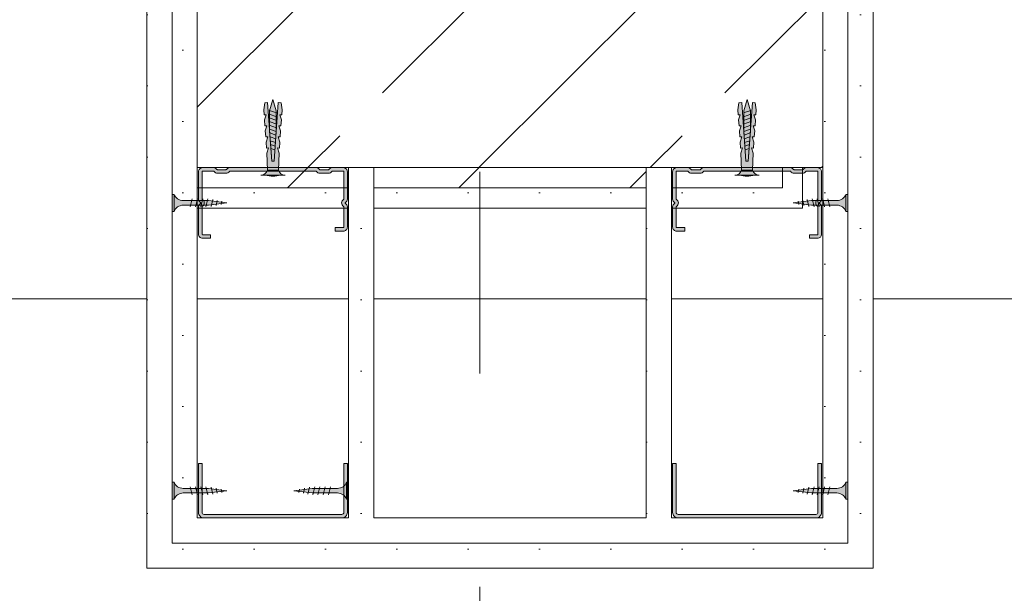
# Model space of a CAD drawing. Header units: metres. Extents: x -3.6 to 84.5, y -11 to 16.8.
# Tile 491 of 656: x 57.902 to 58.39, y 0.049 to 0.333. Entities that reach past the tile are written whole.
import ezdxf

# ---------------------------------------------------------------- set-up
doc = ezdxf.new("R2010")
doc.units = ezdxf.units.M
doc.header["$MEASUREMENT"] = 0
doc.linetypes.add('Strichlinie doppelt', pattern=[0.546806, 0.264583, -0.105833, 0.070556, -0.105833])
doc.linetypes.add('Wipeout_Contour', pattern=[1, 0, -1])
for name, color, linetype in [('301 - Elemente.Linie', 7, 'Continuous'), ('302 - Elemente.Schraffur', 7, 'Continuous'), ('451 - Universal.Achsen Raster', 7, 'Continuous'), ('605 - Struktur.Wand Innen', 7, 'Continuous'), ('607 - Struktur.Stütze', 7, 'Continuous'), ('653 - Abdeckung.TB Verkofferung', 7, 'Continuous')]:
    doc.layers.add(name, color=color, linetype=linetype)
pattern_1 = [(45, (0, 0), (-0.08485281, 0.08485281), []), (45, (-0.04243, 0.04243), (-0.08485281, 0.08485281), [0.09, -0.03])]
pattern_2 = [(45, (0, 0), (-0.01767767, 0.01767767), [0, -0.025])]

msp = doc.modelspace()

# ---------------------------------------------------------------- hatches: boundary and pattern name
at = {"layer": '607 - Struktur.Stütze', "linetype": 'Continuous', "lineweight": 0, "true_color": 0x000000}
h = msp.add_hatch(dxfattribs=at)
h.set_pattern_fill('Gips_0001', color=18, style=0, pattern_type=2)
h.set_pattern_definition(pattern_2)
h.paths.add_polyline_path([(57.96999, 0.70998), (57.96999, 0.23998), (58.28999, 0.23998), (58.28999, 0.70998)])
h.paths.add_polyline_path([(57.97999, 0.24998), (57.97999, 0.69998), (58.27999, 0.69998), (58.27999, 0.24998)], flags=0)
h = msp.add_hatch(dxfattribs=at)
h.set_pattern_fill('Beton__Stahlbeton_0001', color=18, style=0, pattern_type=2)
h.set_pattern_definition(pattern_1)
h.paths.add_polyline_path([(57.97999, 0.24998), (58.27999, 0.24998), (58.27999, 0.69998), (57.97999, 0.69998)])

# ---------------------------------------------------------------- linework, layer by layer
at = {"layer": '301 - Elemente.Linie', "color": 7, "linetype": 'Continuous', "lineweight": 9}
for p, q in [((58.03124, 0.25625), (58.02374, 0.25625)), ((58.25874, 0.25625), (58.26624, 0.25625)), ((57.99529, 0.2445), (57.99429, 0.2405)), ((57.99766, 0.24415), (57.99685, 0.24071)), ((58.29231, 0.24415), (58.29312, 0.24071)), ((58.29469, 0.2445), (58.29569, 0.2405)), ((57.99989, 0.24378), (57.99937, 0.24118)), ((58.00214, 0.24345), (58.00188, 0.24165)), ((58.28784, 0.24345), (58.2881, 0.24165)), ((58.29008, 0.24378), (58.29061, 0.24118)), ((57.99529, 0.09772), (57.99429, 0.10172)), ((57.99766, 0.09807), (57.99685, 0.10151)), ((57.99989, 0.09844), (57.99937, 0.10104)), ((58.00214, 0.09878), (58.00188, 0.10057)), ((58.04034, 0.09878), (58.0406, 0.10057)), ((58.04258, 0.09844), (58.04311, 0.10104)), ((58.04481, 0.09807), (58.04562, 0.10151)), ((58.04719, 0.09772), (58.04819, 0.10172)), ((58.04979, 0.09772), (58.05079, 0.10172)), ((58.05239, 0.09772), (58.05339, 0.10172)), ((58.05499, 0.09772), (58.05599, 0.10172)), ((58.28784, 0.09878), (58.2881, 0.10057)), ((58.29008, 0.09844), (58.29061, 0.10104)), ((58.29231, 0.09807), (58.29312, 0.10151)), ((58.29469, 0.09772), (58.29569, 0.10172))]:
    msp.add_line(p, q, dxfattribs=at)
at = {"layer": '607 - Struktur.Stütze', "color": 7, "linetype": 'Continuous', "lineweight": 5, "flags": 128}
msp.add_lwpolyline([(57.96999, 0.70998), (57.96999, 0.23998), (58.28999, 0.23998), (58.28999, 0.70998)], close=True, dxfattribs=at)
at = {"layer": '607 - Struktur.Stütze', "color": 7, "linetype": 'Continuous', "lineweight": 13, "flags": 128}
msp.add_lwpolyline([(57.97999, 0.24998), (58.27999, 0.24998), (58.27999, 0.69998), (57.97999, 0.69998)], close=True, dxfattribs=at)
at = {"layer": '653 - Abdeckung.TB Verkofferung', "color": 7, "linetype": 'Continuous', "lineweight": 9}
msp.add_line((44.78999, 0.19498), (61.54499, 0.19498), dxfattribs=at)

# ---------------------------------------------------------------- wipeouts: each hides what was drawn before it
at = {"color": 254, "linetype": 'Wipeout_Contour', "lineweight": 0, "ltscale": 173.463374}
msp.add_wipeout([(57.98999, 0.08622), (57.97749, 0.07372), (57.98999, 0.07372)], dxfattribs=at).dxf.layer = '605 - Struktur.Wand Innen'
at = {"color": 254, "linetype": 'Wipeout_Contour', "lineweight": 0, "ltscale": 175.418293}
msp.add_wipeout([(58.29999, 0.08622), (58.29999, 0.07372), (58.31249, 0.07372)], dxfattribs=at).dxf.layer = '605 - Struktur.Wand Innen'

# ---------------------------------------------------------------- next in the draw order: hatches: boundary and pattern name
at = {"layer": '605 - Struktur.Wand Innen', "linetype": 'Continuous', "lineweight": 5}
h = msp.add_hatch(dxfattribs=at)
h.set_pattern_fill('Gips_0001', style=0, pattern_type=2)
h.set_pattern_definition(pattern_2)
h.paths.add_polyline_path([(57.98999, 0.08622), (57.97749, 0.07372), (57.98999, 0.07372)])
h = msp.add_hatch(dxfattribs=at)
h.set_pattern_fill('Gips_0001', style=0, pattern_type=2)
h.set_pattern_definition(pattern_2)
h.paths.add_polyline_path([(58.29999, 0.08622), (58.29999, 0.07372), (58.31249, 0.07372)])

# ---------------------------------------------------------------- next in the draw order: wipeouts: each hides what was drawn before it
at = {"color": 254, "linetype": 'Wipeout_Contour', "lineweight": 0, "ltscale": 232.294849}
msp.add_wipeout([(58.07749, 0.08622), (58.07749, 0.26), (58.06499, 0.26), (58.06499, 0.08622)], dxfattribs=at).dxf.layer = '605 - Struktur.Wand Innen'
at = {"color": 254, "linetype": 'Wipeout_Contour', "lineweight": 0, "ltscale": 232.884824}
msp.add_wipeout([(58.22499, 0.08622), (58.22499, 0.26), (58.21249, 0.26), (58.21249, 0.08622)], dxfattribs=at).dxf.layer = '605 - Struktur.Wand Innen'

# ---------------------------------------------------------------- next in the draw order: hatches: boundary and pattern name
at = {"layer": '301 - Elemente.Linie', "linetype": 'Continuous', "lineweight": 0, "true_color": 0xbfbfbf}
msp.add_hatch(color=9, dxfattribs=at).paths.add_polyline_path([(58.03778, 0.09972), (58.04692, 0.0986), (58.05949, 0.0986, -0.304191), (58.06399, 0.09547), (58.06499, 0.09547), (58.06499, 0.10397), (58.06399, 0.10397, -0.304192), (58.05949, 0.10085), (58.04692, 0.10085)])
at = {"layer": '605 - Struktur.Wand Innen', "linetype": 'Continuous', "lineweight": 5}
h = msp.add_hatch(dxfattribs=at)
h.set_pattern_fill('Gips_0001', style=0, pattern_type=2)
h.set_pattern_definition(pattern_2)
h.paths.add_polyline_path([(58.07749, 0.08622), (58.07749, 0.26), (58.06499, 0.26), (58.06499, 0.08622)])
h = msp.add_hatch(dxfattribs=at)
h.set_pattern_fill('Gips_0001', style=0, pattern_type=2)
h.set_pattern_definition(pattern_2)
h.paths.add_polyline_path([(58.22499, 0.08622), (58.22499, 0.26), (58.21249, 0.26), (58.21249, 0.08622)])

# ---------------------------------------------------------------- next in the draw order: linework, layer by layer
at = {"layer": '301 - Elemente.Linie', "color": 7, "linetype": 'Continuous', "lineweight": 9}
msp.add_line((58.06399, 0.09547), (58.06399, 0.10397), dxfattribs=at)
msp.add_lwpolyline([(58.04692, 0.10085), (58.05949, 0.10085, 0.304192), (58.06399, 0.10397), (58.06499, 0.10397), (58.06499, 0.09547), (58.06399, 0.09547, 0.304191), (58.05949, 0.0986), (58.04692, 0.0986), (58.03778, 0.09972)], format="xyb", close=True, dxfattribs=at)
at = {"layer": '605 - Struktur.Wand Innen', "color": 7, "linetype": 'Continuous', "lineweight": 13}
for points in [[(58.07749, 0.26), (58.06499, 0.26)], [(58.06499, 0.26), (58.06499, 0.08622)], [(58.07749, 0.08622), (58.07749, 0.26)], [(58.22499, 0.26), (58.21249, 0.26)], [(58.21249, 0.26), (58.21249, 0.08622)], [(58.22499, 0.08622), (58.22499, 0.26)]]:
    msp.add_lwpolyline(points, dxfattribs=at)

# ---------------------------------------------------------------- next in the draw order: wipeouts: each hides what was drawn before it
at = {"color": 254, "linetype": 'Wipeout_Contour', "lineweight": 0, "ltscale": 233.24272}
msp.add_wipeout([(58.31249, 0.08622), (58.31249, 0.73), (58.29999, 0.73), (58.29999, 0.08622)], dxfattribs=at).dxf.layer = '605 - Struktur.Wand Innen'
at = {"color": 254, "linetype": 'Wipeout_Contour', "lineweight": 0, "ltscale": 173.425936}
msp.add_wipeout([(57.97749, 0.07372), (57.96499, 0.06122), (57.97749, 0.06122)], dxfattribs=at).dxf.layer = '605 - Struktur.Wand Innen'
at = {"color": 254, "linetype": 'Wipeout_Contour', "lineweight": 0, "ltscale": 175.455854}
msp.add_wipeout([(58.31249, 0.07372), (58.31249, 0.06122), (58.32499, 0.06122)], dxfattribs=at).dxf.layer = '605 - Struktur.Wand Innen'

# ---------------------------------------------------------------- next in the draw order: hatches: boundary and pattern name
at = {"layer": '605 - Struktur.Wand Innen', "linetype": 'Continuous', "lineweight": 5}
h = msp.add_hatch(dxfattribs=at)
h.set_pattern_fill('Gips_0001', style=0, pattern_type=2)
h.set_pattern_definition(pattern_2)
h.paths.add_polyline_path([(58.31249, 0.08622), (58.31249, 0.73), (58.29999, 0.73), (58.29999, 0.08622)])
h = msp.add_hatch(dxfattribs=at)
h.set_pattern_fill('Gips_0001', style=0, pattern_type=2)
h.set_pattern_definition(pattern_2)
h.paths.add_polyline_path([(57.97749, 0.07372), (57.96499, 0.06122), (57.97749, 0.06122)])
h = msp.add_hatch(dxfattribs=at)
h.set_pattern_fill('Gips_0001', style=0, pattern_type=2)
h.set_pattern_definition(pattern_2)
h.paths.add_polyline_path([(58.31249, 0.07372), (58.31249, 0.06122), (58.32499, 0.06122)])

# ---------------------------------------------------------------- next in the draw order: linework, layer by layer
at = {"layer": '301 - Elemente.Linie', "color": 7, "linetype": 'Continuous', "lineweight": 9}
for p, q in [((58.29729, 0.2445), (58.29829, 0.2405)), ((58.29989, 0.2445), (58.30089, 0.2405)), ((58.30249, 0.2445), (58.30349, 0.2405)), ((58.29729, 0.09772), (58.29829, 0.10172)), ((58.29989, 0.09772), (58.30089, 0.10172)), ((58.30249, 0.09772), (58.30349, 0.10172))]:
    msp.add_line(p, q, dxfattribs=at)

# ---------------------------------------------------------------- next in the draw order: wipeouts: each hides what was drawn before it
at = {"color": 254, "linetype": 'Wipeout_Contour', "lineweight": 0, "ltscale": 174.452232}
msp.add_wipeout([(57.98999, 0.08622), (57.97749, 0.08622), (57.97749, 0.07372)], dxfattribs=at).dxf.layer = '605 - Struktur.Wand Innen'
at = {"color": 254, "linetype": 'Wipeout_Contour', "lineweight": 0, "ltscale": 174.432216}
msp.add_wipeout([(58.31249, 0.08622), (58.29999, 0.08622), (58.31249, 0.07372)], dxfattribs=at).dxf.layer = '605 - Struktur.Wand Innen'

# ---------------------------------------------------------------- next in the draw order: hatches: boundary and pattern name
at = {"layer": '605 - Struktur.Wand Innen', "linetype": 'Continuous', "lineweight": 5}
h = msp.add_hatch(dxfattribs=at)
h.set_pattern_fill('Gips_0001', style=0, pattern_type=2)
h.set_pattern_definition(pattern_2)
h.paths.add_polyline_path([(57.98999, 0.08622), (57.97749, 0.08622), (57.97749, 0.07372)])
h = msp.add_hatch(dxfattribs=at)
h.set_pattern_fill('Gips_0001', style=0, pattern_type=2)
h.set_pattern_definition(pattern_2)
h.paths.add_polyline_path([(58.31249, 0.08622), (58.29999, 0.08622), (58.31249, 0.07372)])

# ---------------------------------------------------------------- next in the draw order: linework, layer by layer
at = {"layer": '605 - Struktur.Wand Innen', "color": 7, "linetype": 'Continuous', "lineweight": 13}
msp.add_lwpolyline([(58.29999, 0.73), (58.29999, 0.08622)], dxfattribs=at)

# ---------------------------------------------------------------- next in the draw order: wipeouts: each hides what was drawn before it
at = {"color": 254, "linetype": 'Wipeout_Contour', "lineweight": 0, "ltscale": 231.952818}
msp.add_wipeout([(57.98999, 0.08622), (57.98999, 0.73), (57.97749, 0.73), (57.97749, 0.08622)], dxfattribs=at).dxf.layer = '605 - Struktur.Wand Innen'
at = {"color": 254, "linetype": 'Wipeout_Contour', "lineweight": 0, "ltscale": 233.292681}
msp.add_wipeout([(58.32499, 0.07372), (58.32499, 0.73), (58.31249, 0.73), (58.31249, 0.07372)], dxfattribs=at).dxf.layer = '605 - Struktur.Wand Innen'
at = {"color": 254, "linetype": 'Wipeout_Contour', "lineweight": 0, "ltscale": 174.414576}
msp.add_wipeout([(57.97749, 0.07372), (57.96499, 0.07372), (57.96499, 0.06122)], dxfattribs=at).dxf.layer = '605 - Struktur.Wand Innen'

# ---------------------------------------------------------------- next in the draw order: hatches: boundary and pattern name
at = {"layer": '301 - Elemente.Linie', "linetype": 'Continuous', "lineweight": 0, "true_color": 0xbfbfbf}
for points in [[(58.29442, 0.24363), (58.28528, 0.2425), (58.29442, 0.24138), (58.30699, 0.24138, -0.304192), (58.31149, 0.23825), (58.31249, 0.23825), (58.31249, 0.24675), (58.31149, 0.24675, -0.304191), (58.30699, 0.24363)], [(58.28528, 0.09972), (58.29442, 0.0986), (58.30699, 0.0986, -0.304191), (58.31149, 0.09547), (58.31249, 0.09547), (58.31249, 0.10397), (58.31149, 0.10397, -0.304192), (58.30699, 0.10085), (58.29442, 0.10085)]]:
    msp.add_hatch(color=9, dxfattribs=at).paths.add_polyline_path(points)
at = {"layer": '605 - Struktur.Wand Innen', "linetype": 'Continuous', "lineweight": 5}
h = msp.add_hatch(dxfattribs=at)
h.set_pattern_fill('Gips_0001', style=0, pattern_type=2)
h.set_pattern_definition(pattern_2)
h.paths.add_polyline_path([(57.98999, 0.08622), (57.98999, 0.73), (57.97749, 0.73), (57.97749, 0.08622)])
h = msp.add_hatch(dxfattribs=at)
h.set_pattern_fill('Gips_0001', style=0, pattern_type=2)
h.set_pattern_definition(pattern_2)
h.paths.add_polyline_path([(58.32499, 0.07372), (58.32499, 0.73), (58.31249, 0.73), (58.31249, 0.07372)])
h = msp.add_hatch(dxfattribs=at)
h.set_pattern_fill('Gips_0001', style=0, pattern_type=2)
h.set_pattern_definition(pattern_2)
h.paths.add_polyline_path([(57.97749, 0.07372), (57.96499, 0.07372), (57.96499, 0.06122)])

# ---------------------------------------------------------------- next in the draw order: linework, layer by layer
at = {"layer": '301 - Elemente.Linie', "color": 7, "linetype": 'Continuous', "lineweight": 9}
for p, q in [((57.98749, 0.2445), (57.98649, 0.2405)), ((57.99009, 0.2445), (57.98909, 0.2405)), ((57.99269, 0.2445), (57.99169, 0.2405)), ((58.31149, 0.24675), (58.31149, 0.23825)), ((58.31149, 0.09547), (58.31149, 0.10397)), ((57.98749, 0.09772), (57.98649, 0.10172)), ((57.99009, 0.09772), (57.98909, 0.10172)), ((57.99269, 0.09772), (57.99169, 0.10172))]:
    msp.add_line(p, q, dxfattribs=at)
for points in [[(58.29442, 0.24138), (58.30699, 0.24138, -0.304192), (58.31149, 0.23825), (58.31249, 0.23825), (58.31249, 0.24675), (58.31149, 0.24675, -0.304191), (58.30699, 0.24363), (58.29442, 0.24363), (58.28528, 0.2425)], [(58.29442, 0.10085), (58.30699, 0.10085, 0.304192), (58.31149, 0.10397), (58.31249, 0.10397), (58.31249, 0.09547), (58.31149, 0.09547, 0.304191), (58.30699, 0.0986), (58.29442, 0.0986), (58.28528, 0.09972)]]:
    msp.add_lwpolyline(points, format="xyb", close=True, dxfattribs=at)
at = {"layer": '605 - Struktur.Wand Innen', "color": 7, "linetype": 'Continuous', "lineweight": 13}
for points in [[(57.98999, 0.08622), (57.98999, 0.73)], [(57.96499, 0.06122), (57.97749, 0.06122)]]:
    msp.add_lwpolyline(points, dxfattribs=at)

# ---------------------------------------------------------------- next in the draw order: wipeouts: each hides what was drawn before it
at = {"color": 254, "linetype": 'Wipeout_Contour', "lineweight": 0, "ltscale": 232.598769}
msp.add_wipeout([(57.98999, 0.26), (58.29999, 0.26), (58.29999, 0.73), (57.98999, 0.73)], dxfattribs=at).dxf.layer = '302 - Elemente.Schraffur'
at = {"color": 254, "linetype": 'Wipeout_Contour', "lineweight": 0, "ltscale": 231.902787}
msp.add_wipeout([(57.97749, 0.07372), (57.97749, 0.73), (57.96499, 0.73), (57.96499, 0.07372)], dxfattribs=at).dxf.layer = '605 - Struktur.Wand Innen'
at = {"color": 254, "linetype": 'Wipeout_Contour', "lineweight": 0, "ltscale": 232.588769}
msp.add_wipeout([(57.98999, 0.07372), (58.29999, 0.07372), (58.29999, 0.08622), (57.98999, 0.08622)], dxfattribs=at).dxf.layer = '605 - Struktur.Wand Innen'
at = {"color": 254, "linetype": 'Wipeout_Contour', "lineweight": 0, "ltscale": 174.46956}
msp.add_wipeout([(58.32499, 0.07372), (58.31249, 0.07372), (58.32499, 0.06122)], dxfattribs=at).dxf.layer = '605 - Struktur.Wand Innen'

# ---------------------------------------------------------------- next in the draw order: hatches: boundary and pattern name
at = {"layer": '301 - Elemente.Linie', "linetype": 'Continuous', "lineweight": 5}
for points in [[(58.02808, 0.26325), (58.02914, 0.27834), (58.02914, 0.28825), (58.02749, 0.29375), (58.02584, 0.28825), (58.02584, 0.27834), (58.02689, 0.26325)], [(58.26189, 0.26325), (58.26308, 0.26325), (58.26414, 0.27834), (58.26414, 0.28825), (58.26249, 0.29375), (58.26084, 0.28825), (58.26084, 0.27834)], [(58.02474, 0.25875, -0.339909), (58.02149, 0.25625), (58.02374, 0.25625, 0.133333), (58.03124, 0.25625), (58.03349, 0.25625, -0.339907), (58.03024, 0.25875), (58.03052, 0.26724), (58.02969, 0.2698), (58.03069, 0.26973), (58.0309, 0.27273), (58.03008, 0.27529), (58.03108, 0.27522), (58.03129, 0.27821), (58.03046, 0.28078), (58.03146, 0.28071), (58.03167, 0.2837), (58.03085, 0.28626), (58.03184, 0.28619), (58.03202, 0.28869), (58.03151, 0.29223), (58.03012, 0.29233), (58.02808, 0.26325), (58.02689, 0.26325), (58.02486, 0.29233), (58.02346, 0.29223), (58.02296, 0.28869), (58.02313, 0.28619), (58.02413, 0.28626), (58.02331, 0.2837), (58.02352, 0.28071), (58.02452, 0.28078), (58.02369, 0.27821), (58.0239, 0.27522), (58.0249, 0.27529), (58.02408, 0.27273), (58.02429, 0.26973), (58.02528, 0.2698), (58.02446, 0.26724)], [(58.25649, 0.25625), (58.25874, 0.25625, 0.133333), (58.26624, 0.25625), (58.26849, 0.25625, -0.339909), (58.26524, 0.25875), (58.26552, 0.26724), (58.26469, 0.2698), (58.26569, 0.26973), (58.2659, 0.27273), (58.26508, 0.27529), (58.26608, 0.27522), (58.26629, 0.27821), (58.26546, 0.28078), (58.26646, 0.28071), (58.26667, 0.2837), (58.26585, 0.28626), (58.26684, 0.28619), (58.26702, 0.28869), (58.26651, 0.29223), (58.26512, 0.29233), (58.26308, 0.26325), (58.26189, 0.26325), (58.25986, 0.29233), (58.25846, 0.29223), (58.25796, 0.28869), (58.25813, 0.28619), (58.25913, 0.28626), (58.25831, 0.2837), (58.25852, 0.28071), (58.25952, 0.28078), (58.25869, 0.27821), (58.2589, 0.27522), (58.2599, 0.27529), (58.25908, 0.27273), (58.25929, 0.26973), (58.26028, 0.2698), (58.25946, 0.26724), (58.25974, 0.25875, -0.339907)]]:
    msp.add_hatch(color=255, dxfattribs=at).paths.add_polyline_path(points)
at = {"layer": '301 - Elemente.Linie', "linetype": 'Continuous', "lineweight": 0, "true_color": 0x000000}
for points in [[(58.05839, 0.23025), (58.05839, 0.2285), (58.06239, 0.2285, 0.414214), (58.06439, 0.2305), (58.06439, 0.24055, 0.267949), (58.06339, 0.24228, -0.57735), (58.06339, 0.24272, 0.267949), (58.06439, 0.24445), (58.06439, 0.258, 0.414214), (58.06239, 0.26), (58.05689, 0.26, 0.250492), (58.05523, 0.25911, -0.250492), (58.05502, 0.259), (58.05076, 0.259, -0.250492), (58.05055, 0.25911, 0.250492), (58.04889, 0.26), (58.00609, 0.26, 0.250492), (58.00443, 0.25911, -0.250492), (58.00422, 0.259), (57.99996, 0.259, -0.250492), (57.99975, 0.25911, 0.250492), (57.99809, 0.26), (57.99259, 0.26, 0.414214), (57.99059, 0.258), (57.99059, 0.24445, 0.267949), (57.99159, 0.24272, -0.57735), (57.99159, 0.24228, 0.267949), (57.99059, 0.24055), (57.99059, 0.227, 0.414214), (57.99259, 0.225), (57.99659, 0.225), (57.99659, 0.22675), (57.99259, 0.22675, -0.414214), (57.99234, 0.227), (57.99234, 0.24055, -0.267949), (57.99246, 0.24077, 0.57735), (57.99246, 0.24423, -0.267949), (57.99234, 0.24445), (57.99234, 0.258, -0.414214), (57.99259, 0.25825), (57.99809, 0.25825, -0.250492), (57.9983, 0.25814, 0.250492), (57.99996, 0.25725), (58.00422, 0.25725, 0.250492), (58.00588, 0.25814, -0.250492), (58.00609, 0.25825), (58.04889, 0.25825, -0.250492), (58.0491, 0.25814, 0.250492), (58.05076, 0.25725), (58.05502, 0.25725, 0.250492), (58.05668, 0.25814, -0.250492), (58.05689, 0.25825), (58.06239, 0.25825, -0.414214), (58.06264, 0.258), (58.06264, 0.24445, -0.267949), (58.06251, 0.24423, 0.57735), (58.06251, 0.24077, -0.267949), (58.06264, 0.24055), (58.06264, 0.2305, -0.414214), (58.06239, 0.23025)], [(58.23159, 0.23025), (58.22759, 0.23025, -0.414214), (58.22734, 0.2305), (58.22734, 0.24055, -0.267949), (58.22746, 0.24077, 0.57735), (58.22746, 0.24423, -0.267949), (58.22734, 0.24445), (58.22734, 0.258, -0.414214), (58.22759, 0.25825), (58.23309, 0.25825, -0.250492), (58.2333, 0.25814, 0.250492), (58.23496, 0.25725), (58.23922, 0.25725, 0.250492), (58.24088, 0.25814, -0.250492), (58.24109, 0.25825), (58.28389, 0.25825, -0.250492), (58.2841, 0.25814, 0.250492), (58.28576, 0.25725), (58.29002, 0.25725, 0.250492), (58.29168, 0.25814, -0.250492), (58.29189, 0.25825), (58.29739, 0.25825, -0.414214), (58.29764, 0.258), (58.29764, 0.24445, -0.267949), (58.29751, 0.24423, 0.57735), (58.29751, 0.24077, -0.267949), (58.29764, 0.24055), (58.29764, 0.227, -0.414214), (58.29739, 0.22675), (58.29339, 0.22675), (58.29339, 0.225), (58.29739, 0.225, 0.414214), (58.29939, 0.227), (58.29939, 0.24055, 0.267949), (58.29839, 0.24228, -0.57735), (58.29839, 0.24272, 0.267949), (58.29939, 0.24445), (58.29939, 0.258, 0.414214), (58.29739, 0.26), (58.29189, 0.26, 0.250492), (58.29023, 0.25911, -0.250492), (58.29002, 0.259), (58.28576, 0.259, -0.250492), (58.28555, 0.25911, 0.250492), (58.28389, 0.26), (58.24109, 0.26, 0.250492), (58.23943, 0.25911, -0.250492), (58.23922, 0.259), (58.23496, 0.259, -0.250492), (58.23475, 0.25911, 0.250492), (58.23309, 0.26), (58.22759, 0.26, 0.414214), (58.22559, 0.258), (58.22559, 0.24445, 0.267949), (58.22659, 0.24272, -0.57735), (58.22659, 0.24228, 0.267949), (58.22559, 0.24055), (58.22559, 0.2305, 0.414214), (58.22759, 0.2285), (58.23159, 0.2285)], [(58.06439, 0.11322), (58.06264, 0.11322), (58.06264, 0.08897, -0.414214), (58.06164, 0.08797), (57.99334, 0.08797, -0.414214), (57.99234, 0.08897), (57.99234, 0.11322), (57.99059, 0.11322), (57.99059, 0.08897, 0.414214), (57.99334, 0.08622), (58.06164, 0.08622, 0.414214), (58.06439, 0.08897)], [(58.22559, 0.11322), (58.22559, 0.08897, 0.414214), (58.22834, 0.08622), (58.29664, 0.08622, 0.414214), (58.29939, 0.08897), (58.29939, 0.11322), (58.29764, 0.11322), (58.29764, 0.08897, -0.414214), (58.29664, 0.08797), (58.22834, 0.08797, -0.414214), (58.22734, 0.08897), (58.22734, 0.11322)]]:
    msp.add_hatch(color=18, dxfattribs=at).paths.add_polyline_path(points)
at = {"layer": '301 - Elemente.Linie', "linetype": 'Continuous', "lineweight": 0, "true_color": 0xbfbfbf}
for points in [[(57.97749, 0.23825), (57.97849, 0.23825, -0.304192), (57.98299, 0.24138), (57.99555, 0.24138), (58.00469, 0.2425), (57.99555, 0.24363), (57.98299, 0.24363, -0.304191), (57.97849, 0.24675), (57.97749, 0.24675)], [(57.97849, 0.10397), (57.97749, 0.10397), (57.97749, 0.09547), (57.97849, 0.09547, -0.304191), (57.98299, 0.0986), (57.99555, 0.0986), (58.00469, 0.09972), (57.99555, 0.10085), (57.98299, 0.10085, -0.304192)]]:
    msp.add_hatch(color=9, dxfattribs=at).paths.add_polyline_path(points)
at = {"layer": '302 - Elemente.Schraffur', "linetype": 'Continuous', "lineweight": 5}
h = msp.add_hatch(dxfattribs=at)
h.set_pattern_fill('Beton__Stahlbeton_0001', style=0, pattern_type=2)
h.set_pattern_definition(pattern_1)
h.paths.add_polyline_path([(57.98999, 0.26), (58.29999, 0.26), (58.29999, 0.73), (57.98999, 0.73)])
at = {"layer": '605 - Struktur.Wand Innen', "linetype": 'Continuous', "lineweight": 5}
h = msp.add_hatch(dxfattribs=at)
h.set_pattern_fill('Gips_0001', style=0, pattern_type=2)
h.set_pattern_definition(pattern_2)
h.paths.add_polyline_path([(57.97749, 0.07372), (57.97749, 0.73), (57.96499, 0.73), (57.96499, 0.07372)])
h = msp.add_hatch(dxfattribs=at)
h.set_pattern_fill('Gips_0001', style=0, pattern_type=2)
h.set_pattern_definition(pattern_2)
h.paths.add_polyline_path([(57.98999, 0.07372), (58.29999, 0.07372), (58.29999, 0.08622), (57.98999, 0.08622)])
h = msp.add_hatch(dxfattribs=at)
h.set_pattern_fill('Gips_0001', style=0, pattern_type=2)
h.set_pattern_definition(pattern_2)
h.paths.add_polyline_path([(58.32499, 0.07372), (58.31249, 0.07372), (58.32499, 0.06122)])

# ---------------------------------------------------------------- next in the draw order: linework, layer by layer
at = {"layer": '301 - Elemente.Linie', "color": 7, "linetype": 'Continuous', "lineweight": 9}
for p, q in [((58.02934, 0.28713), (58.02564, 0.28844)), ((58.26064, 0.28713), (58.26434, 0.28844)), ((58.02934, 0.28527), (58.02564, 0.28659)), ((58.02934, 0.28341), (58.02564, 0.28473)), ((58.26064, 0.28527), (58.26434, 0.28659)), ((58.26064, 0.28341), (58.26434, 0.28473)), ((58.02934, 0.28156), (58.02564, 0.28287)), ((58.02924, 0.27974), (58.02565, 0.28101)), ((58.02911, 0.27792), (58.02579, 0.27911)), ((58.26064, 0.28156), (58.26434, 0.28287)), ((58.26074, 0.27974), (58.26433, 0.28101)), ((58.26087, 0.27792), (58.26419, 0.27911)), ((58.02898, 0.27611), (58.02592, 0.2772)), ((58.02886, 0.2743), (58.02605, 0.2753)), ((58.02873, 0.27249), (58.02619, 0.27339)), ((58.26099, 0.27611), (58.26406, 0.2772)), ((58.26112, 0.2743), (58.26393, 0.2753)), ((58.26125, 0.27249), (58.26379, 0.27339)), ((58.0286, 0.27068), (58.02632, 0.27149)), ((58.02848, 0.26886), (58.02645, 0.26958)), ((58.26138, 0.27068), (58.26366, 0.27149)), ((58.2615, 0.26886), (58.26353, 0.26958)), ((58.02474, 0.25875), (58.03024, 0.25875)), ((58.26524, 0.25875), (58.25974, 0.25875)), ((57.97849, 0.24675), (57.97849, 0.23825)), ((57.97849, 0.09547), (57.97849, 0.10397))]:
    msp.add_line(p, q, dxfattribs=at)
at = {"layer": '301 - Elemente.Linie', "color": 7, "linetype": 'Continuous', "lineweight": 18}
msp.add_lwpolyline([(57.98999, 0.26), (58.29999, 0.26), (58.29999, 0.73), (57.98999, 0.73)], close=True, dxfattribs=at)
at = {"layer": '301 - Elemente.Linie', "color": 7, "linetype": 'Continuous', "lineweight": 9}
for points in [[(58.02808, 0.26325), (58.02689, 0.26325), (58.02584, 0.27834), (58.02584, 0.28825), (58.02749, 0.29375), (58.02914, 0.28825), (58.02914, 0.27834)], [(58.26189, 0.26325), (58.26308, 0.26325), (58.26414, 0.27834), (58.26414, 0.28825), (58.26249, 0.29375), (58.26084, 0.28825), (58.26084, 0.27834)]]:
    msp.add_lwpolyline(points, close=True, dxfattribs=at)
for points in [[(58.03024, 0.25875, 0.339907), (58.03349, 0.25625), (58.03124, 0.25625, -0.133333), (58.02374, 0.25625), (58.02149, 0.25625, 0.339909), (58.02474, 0.25875), (58.02446, 0.26724), (58.02528, 0.2698), (58.02429, 0.26973), (58.02408, 0.27273), (58.0249, 0.27529), (58.0239, 0.27522), (58.02369, 0.27821), (58.02452, 0.28078), (58.02352, 0.28071), (58.02331, 0.2837), (58.02413, 0.28626), (58.02313, 0.28619), (58.02296, 0.28869), (58.02346, 0.29223), (58.02486, 0.29233), (58.02689, 0.26325), (58.02808, 0.26325), (58.03012, 0.29233), (58.03151, 0.29223), (58.03202, 0.28869), (58.03184, 0.28619), (58.03085, 0.28626), (58.03167, 0.2837), (58.03146, 0.28071), (58.03046, 0.28078), (58.03129, 0.27821), (58.03108, 0.27522), (58.03008, 0.27529), (58.0309, 0.27273), (58.03069, 0.26973), (58.02969, 0.2698), (58.03052, 0.26724)], [(58.25974, 0.25875, -0.339907), (58.25649, 0.25625), (58.25874, 0.25625, 0.133333), (58.26624, 0.25625), (58.26849, 0.25625, -0.339909), (58.26524, 0.25875), (58.26552, 0.26724), (58.26469, 0.2698), (58.26569, 0.26973), (58.2659, 0.27273), (58.26508, 0.27529), (58.26608, 0.27522), (58.26629, 0.27821), (58.26546, 0.28078), (58.26646, 0.28071), (58.26667, 0.2837), (58.26585, 0.28626), (58.26684, 0.28619), (58.26702, 0.28869), (58.26651, 0.29223), (58.26512, 0.29233), (58.26308, 0.26325), (58.26189, 0.26325), (58.25986, 0.29233), (58.25846, 0.29223), (58.25796, 0.28869), (58.25813, 0.28619), (58.25913, 0.28626), (58.25831, 0.2837), (58.25852, 0.28071), (58.25952, 0.28078), (58.25869, 0.27821), (58.2589, 0.27522), (58.2599, 0.27529), (58.25908, 0.27273), (58.25929, 0.26973), (58.26028, 0.2698), (58.25946, 0.26724)], [(58.05839, 0.23025), (58.05839, 0.2285), (58.06239, 0.2285, 0.414214), (58.06439, 0.2305), (58.06439, 0.24055, 0.267949), (58.06339, 0.24228, -0.57735), (58.06339, 0.24272, 0.267949), (58.06439, 0.24445), (58.06439, 0.258, 0.414214), (58.06239, 0.26), (58.05689, 0.26, 0.250492), (58.05523, 0.25911, -0.250492), (58.05502, 0.259), (58.05076, 0.259, -0.250492), (58.05055, 0.25911, 0.250492), (58.04889, 0.26), (58.00609, 0.26, 0.250492), (58.00443, 0.25911, -0.250492), (58.00422, 0.259), (57.99996, 0.259, -0.250492), (57.99975, 0.25911, 0.250492), (57.99809, 0.26), (57.99259, 0.26, 0.414214), (57.99059, 0.258), (57.99059, 0.24445, 0.267949), (57.99159, 0.24272, -0.57735), (57.99159, 0.24228, 0.267949), (57.99059, 0.24055), (57.99059, 0.227, 0.414214), (57.99259, 0.225), (57.99659, 0.225), (57.99659, 0.22675), (57.99259, 0.22675, -0.414214), (57.99234, 0.227), (57.99234, 0.24055, -0.267949), (57.99246, 0.24077, 0.57735), (57.99246, 0.24423, -0.267949), (57.99234, 0.24445), (57.99234, 0.258, -0.414214), (57.99259, 0.25825), (57.99809, 0.25825, -0.250492), (57.9983, 0.25814, 0.250492), (57.99996, 0.25725), (58.00422, 0.25725, 0.250492), (58.00588, 0.25814, -0.250492), (58.00609, 0.25825), (58.04889, 0.25825, -0.250492), (58.0491, 0.25814, 0.250492), (58.05076, 0.25725), (58.05502, 0.25725, 0.250492), (58.05668, 0.25814, -0.250492), (58.05689, 0.25825), (58.06239, 0.25825, -0.414214), (58.06264, 0.258), (58.06264, 0.24445, -0.267949), (58.06251, 0.24423, 0.57735), (58.06251, 0.24077, -0.267949), (58.06264, 0.24055), (58.06264, 0.2305, -0.414214), (58.06239, 0.23025)], [(58.23159, 0.23025), (58.23159, 0.2285), (58.22759, 0.2285, -0.414214), (58.22559, 0.2305), (58.22559, 0.24055, -0.267949), (58.22659, 0.24228, 0.57735), (58.22659, 0.24272, -0.267949), (58.22559, 0.24445), (58.22559, 0.258, -0.414214), (58.22759, 0.26), (58.23309, 0.26, -0.250492), (58.23475, 0.25911, 0.250492), (58.23496, 0.259), (58.23922, 0.259, 0.250492), (58.23943, 0.25911, -0.250492), (58.24109, 0.26), (58.28389, 0.26, -0.250492), (58.28555, 0.25911, 0.250492), (58.28576, 0.259), (58.29002, 0.259, 0.250492), (58.29023, 0.25911, -0.250492), (58.29189, 0.26), (58.29739, 0.26, -0.414214), (58.29939, 0.258), (58.29939, 0.24445, -0.267949), (58.29839, 0.24272, 0.57735), (58.29839, 0.24228, -0.267949), (58.29939, 0.24055), (58.29939, 0.227, -0.414214), (58.29739, 0.225), (58.29339, 0.225), (58.29339, 0.22675), (58.29739, 0.22675, 0.414214), (58.29764, 0.227), (58.29764, 0.24055, 0.267949), (58.29751, 0.24077, -0.57735), (58.29751, 0.24423, 0.267949), (58.29764, 0.24445), (58.29764, 0.258, 0.414214), (58.29739, 0.25825), (58.29189, 0.25825, 0.250492), (58.29168, 0.25814, -0.250492), (58.29002, 0.25725), (58.28576, 0.25725, -0.250492), (58.2841, 0.25814, 0.250492), (58.28389, 0.25825), (58.24109, 0.25825, 0.250492), (58.24088, 0.25814, -0.250492), (58.23922, 0.25725), (58.23496, 0.25725, -0.250492), (58.2333, 0.25814, 0.250492), (58.23309, 0.25825), (58.22759, 0.25825, 0.414214), (58.22734, 0.258), (58.22734, 0.24445, 0.267949), (58.22746, 0.24423, -0.57735), (58.22746, 0.24077, 0.267949), (58.22734, 0.24055), (58.22734, 0.2305, 0.414214), (58.22759, 0.23025)], [(57.99555, 0.24138), (57.98299, 0.24138, 0.304192), (57.97849, 0.23825), (57.97749, 0.23825), (57.97749, 0.24675), (57.97849, 0.24675, 0.304191), (57.98299, 0.24363), (57.99555, 0.24363), (58.00469, 0.2425)], [(58.06439, 0.11322), (58.06439, 0.08897, -0.414214), (58.06164, 0.08622), (57.99334, 0.08622, -0.414214), (57.99059, 0.08897), (57.99059, 0.11322), (57.99234, 0.11322), (57.99234, 0.08897, 0.414214), (57.99334, 0.08797), (58.06164, 0.08797, 0.414214), (58.06264, 0.08897), (58.06264, 0.11322)], [(58.22559, 0.11322), (58.22559, 0.08897, 0.414214), (58.22834, 0.08622), (58.29664, 0.08622, 0.414214), (58.29939, 0.08897), (58.29939, 0.11322), (58.29764, 0.11322), (58.29764, 0.08897, -0.414214), (58.29664, 0.08797), (58.22834, 0.08797, -0.414214), (58.22734, 0.08897), (58.22734, 0.11322)], [(57.99555, 0.10085), (57.98299, 0.10085, -0.304192), (57.97849, 0.10397), (57.97749, 0.10397), (57.97749, 0.09547), (57.97849, 0.09547, -0.304191), (57.98299, 0.0986), (57.99555, 0.0986), (58.00469, 0.09972)]]:
    msp.add_lwpolyline(points, format="xyb", close=True, dxfattribs=at)
at = {"layer": '605 - Struktur.Wand Innen', "color": 7, "linetype": 'Continuous', "lineweight": 9}
for p, q in [((57.97749, 0.07372), (57.97749, 0.73)), ((58.31249, 0.73), (58.31249, 0.07372))]:
    msp.add_line(p, q, dxfattribs=at)
at = {"layer": '605 - Struktur.Wand Innen', "color": 7, "linetype": 'Continuous', "lineweight": 13}
for points in [[(57.96499, 0.73), (57.96499, 0.06122)], [(58.32499, 0.06122), (58.32499, 0.73)], [(58.06499, 0.08622), (57.98999, 0.08622)], [(58.21249, 0.08622), (58.07749, 0.08622)], [(58.29999, 0.08622), (58.22499, 0.08622)], [(58.32499, 0.06122), (58.31249, 0.06122)]]:
    msp.add_lwpolyline(points, dxfattribs=at)

# ---------------------------------------------------------------- next in the draw order: wipeouts: each hides what was drawn before it
at = {"color": 254, "linetype": 'Wipeout_Contour', "lineweight": 0, "ltscale": 232.588707}
msp.add_wipeout([(57.97749, 0.06122), (58.31249, 0.06122), (58.31249, 0.07372), (57.97749, 0.07372)], dxfattribs=at).dxf.layer = '605 - Struktur.Wand Innen'

# ---------------------------------------------------------------- next in the draw order: hatches: boundary and pattern name
at = {"layer": '605 - Struktur.Wand Innen', "linetype": 'Continuous', "lineweight": 5}
h = msp.add_hatch(dxfattribs=at)
h.set_pattern_fill('Gips_0001', style=0, pattern_type=2)
h.set_pattern_definition(pattern_2)
h.paths.add_polyline_path([(57.97749, 0.06122), (58.31249, 0.06122), (58.31249, 0.07372), (57.97749, 0.07372)])

# ---------------------------------------------------------------- next in the draw order: linework, layer by layer
at = {"layer": '451 - Universal.Achsen Raster', "color": 160, "linetype": 'Strichlinie doppelt', "lineweight": 9, "true_color": 0x3232ff}
msp.add_line((58.12999, -10.585), (58.12999, 16.355), dxfattribs=at)
at = {"layer": '605 - Struktur.Wand Innen', "color": 7, "linetype": 'Continuous', "lineweight": 9}
msp.add_line((58.31249, 0.07372), (57.97749, 0.07372), dxfattribs=at)
at = {"layer": '605 - Struktur.Wand Innen', "color": 7, "linetype": 'Continuous', "lineweight": 13}
msp.add_lwpolyline([(57.97749, 0.06122), (58.31249, 0.06122)], dxfattribs=at)

doc.saveas('drawing.dxf')
